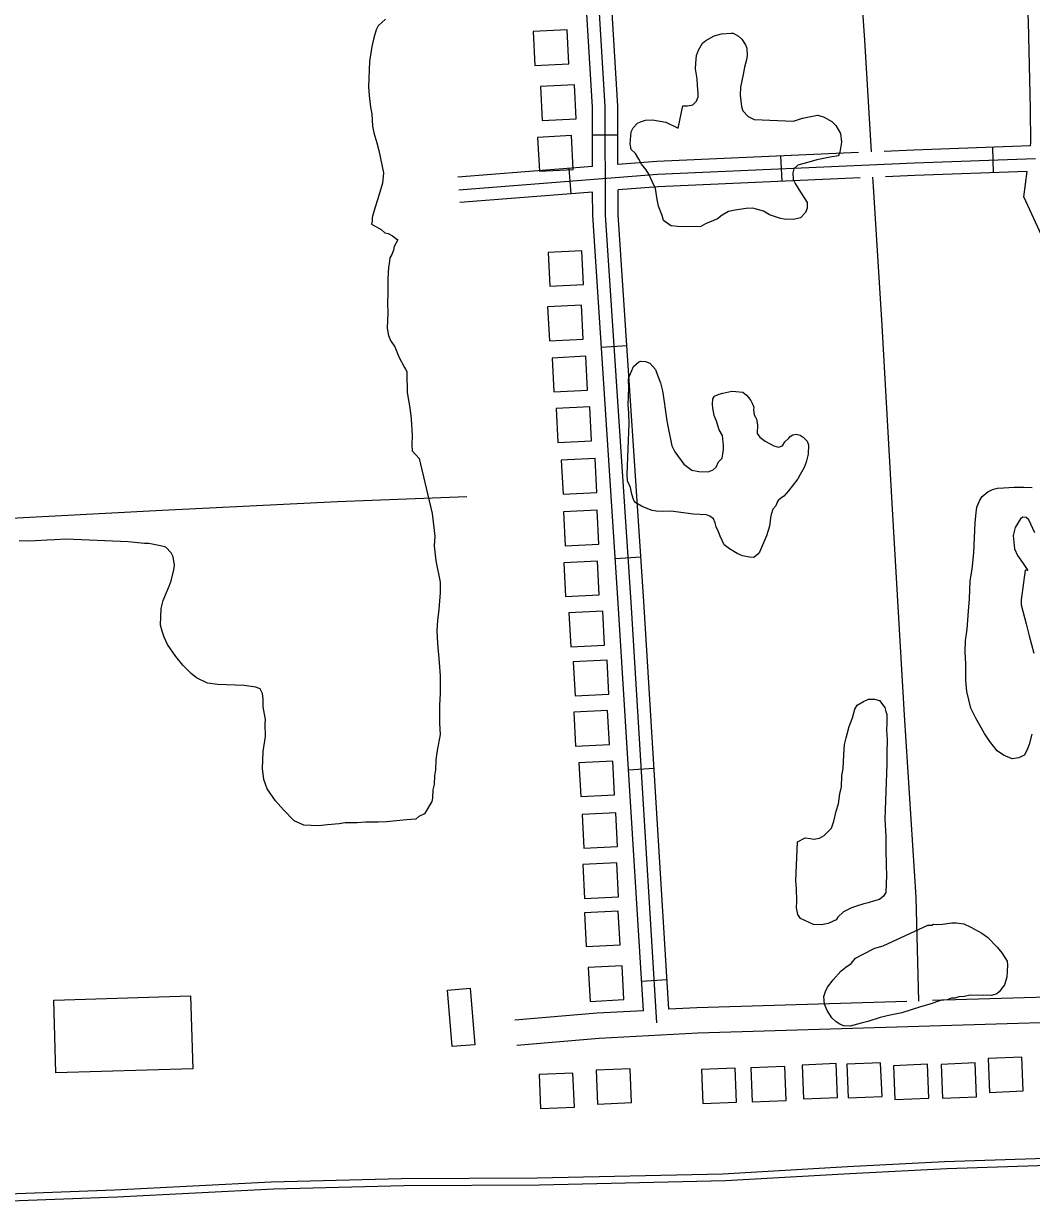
# Model space of a CAD drawing. Extents: x 3297716 to 3335574, y 688621 to 713991.
# Drawn here: x 3316312 to 3317502, y 707530 to 708920 of the extents above; entities that cross this region are included whole.
import ezdxf

# ---------------------------------------------------------------- set-up
doc = ezdxf.new("R2010")
doc.units = 0
for name, color, linetype in [('V-BLDG-OTLN', 7, 'Continuous'), ('V-ROAD-CNTR', 7, 'Continuous'), ('V-SITE-VEGE', 7, 'Continuous'), ('V-TOPO-SHOR', 7, 'Continuous')]:
    doc.layers.add(name, color=color, linetype=linetype)

msp = doc.modelspace()

# ---------------------------------------------------------------- linework, layer by layer
at = {"layer": 'V-BLDG-OTLN'}
for points in [[(3316953.6, 708912.8), (3316913.7, 708910.8), (3316915.7, 708870.8), (3316955.6, 708872.9)], [(3316962.2, 708848), (3316922.2, 708846), (3316924.2, 708806), (3316964.2, 708808)], [(3316958.9, 708788), (3316918.9, 708786), (3316921, 708746.1), (3316960.9, 708748.1)], [(3316971.2, 708652.2), (3316931.3, 708650.1), (3316933.3, 708610.2), (3316973.2, 708612.2)], [(3316970.6, 708587.9), (3316930.7, 708585.9), (3316932.7, 708546), (3316972.6, 708548)], [(3316975.8, 708527.6), (3316935.9, 708525.5), (3316937.9, 708485.6), (3316977.9, 708487.6)], [(3316980.6, 708468), (3316940.6, 708466), (3316942.6, 708426), (3316982.6, 708428)], [(3316986.8, 708406.8), (3316946.8, 708404.8), (3316948.9, 708364.8), (3316988.8, 708366.8)], [(3316989.2, 708345.9), (3316949.3, 708343.9), (3316951.3, 708304), (3316991.3, 708306)], [(3316989.6, 708285.9), (3316949.7, 708283.8), (3316951.7, 708243.9), (3316991.6, 708245.9)], [(3316995.9, 708226.6), (3316955.9, 708224.6), (3316957.9, 708184.6), (3316997.9, 708186.6)], [(3317000.9, 708168.9), (3316961, 708166.8), (3316963, 708126.9), (3317002.9, 708128.9)], [(3317001.5, 708109.4), (3316961.5, 708107.4), (3316963.6, 708067.5), (3317003.5, 708069.5)], [(3317007.6, 708049.8), (3316967.7, 708047.8), (3316969.7, 708007.9), (3317009.6, 708009.9)], [(3317011.3, 707988.8), (3316971.3, 707986.8), (3316973.3, 707946.9), (3317013.3, 707948.9)], [(3317012.2, 707929.6), (3316972.3, 707927.6), (3316974.3, 707887.6), (3317014.3, 707889.7)], [(3317014.1, 707872.8), (3316974.1, 707870.8), (3316976.1, 707830.8), (3317016.1, 707832.8)], [(3317018.6, 707808.2), (3316978.7, 707806.2), (3316980.7, 707766.2), (3317020.6, 707768.3)], [(3316818.2, 707712.8), (3316812.7, 707779.6), (3316839.3, 707781.8), (3316844.8, 707715)], [(3316511.9, 707686.7), (3316350.5, 707681.7), (3316347.8, 707767.7), (3316509.2, 707772.7)], [(3317271.1, 707692.7), (3317231.1, 707691), (3317232.7, 707651.1), (3317272.7, 707652.7)], [(3317323.6, 707693.8), (3317283.7, 707692.1), (3317285.3, 707652.2), (3317325.3, 707653.8)], [(3317378.8, 707692), (3317338.9, 707690.3), (3317340.5, 707650.4), (3317380.5, 707652)], [(3317435.1, 707693.5), (3317395.1, 707691.8), (3317396.8, 707651.8), (3317436.8, 707653.5)], [(3317490.4, 707700.5), (3317450.4, 707698.8), (3317452.1, 707658.8), (3317492, 707660.5)], [(3316960.6, 707681.3), (3316920.6, 707679.7), (3316922.3, 707639.7), (3316962.2, 707641.3)], [(3317028, 707686.7), (3316988, 707685), (3316989.7, 707645), (3317029.7, 707646.7)], [(3317152.1, 707687.4), (3317112.1, 707685.7), (3317113.7, 707645.8), (3317153.7, 707647.4)], [(3317210.5, 707689.3), (3317170.5, 707687.6), (3317172.2, 707647.7), (3317212.1, 707649.3)]]:
    msp.add_lwpolyline(points, close=True, dxfattribs=at)
at = {"layer": 'V-ROAD-CNTR'}
for p, q in [((3316983.7, 708789.1), (3317013.7, 708789.1)), ((3317207.3, 708734.1), (3317206, 708764.1)), ((3317457, 708744.3), (3317455.9, 708774.3)), ((3316958.4, 708719.5), (3316956, 708749.4)), ((3316994.1, 708538.5), (3317024.1, 708540.4)), ((3317010.7, 708289), (3317040.6, 708291)), ((3317026.2, 708039.6), (3317056.2, 708041.4)), ((3317041.5, 707790), (3317071.5, 707791.9))]:
    msp.add_line(p, q, dxfattribs=at)
for points in [[(3317500.4, 708775.9), (3317500.9, 708779.7), (3317500.7, 708819.5), (3317498.3, 708922.3), (3317492.7, 709036.8), (3317484, 709249.4), (3317474.1, 709448.1), (3317464.4, 709615.1), (3317445.3, 709840.1), (3317441.9, 709953.4), (3317424.9, 710193), (3317418.2, 710397.8), (3317386.1, 710828.6), (3317371.5, 711104), (3317365.8, 711205.2), (3317363.2, 711252.5)], [(3316983.7, 708751.6), (3316983.6, 708821.8), (3316965, 709126.5), (3316951.4, 709292.3), (3316931.4, 709604.7)], [(3317059.6, 707741), (3317029.1, 708237.2), (3316998.9, 708694.1), (3316998.6, 708822.3), (3316980, 709127.6), (3316966.4, 709293.4), (3316946.3, 709605.6)], [(3317312.7, 708768.9), (3317304.9, 708900.8), (3317289.5, 709120.7), (3317284.1, 709179.9)], [(3317013.7, 708754), (3317013.6, 708822.7), (3316994.9, 709128.6), (3316992.1, 709162.9)], [(3317297.7, 708768.1), (3317059.4, 708757.7), (3317013.7, 708754)], [(3317500.4, 708775.9), (3317362.9, 708771), (3317328, 708769.4)], [(3316983.7, 708751.6), (3316824.7, 708738.9)], [(3316825.9, 708723.9), (3317060.4, 708742.7), (3317363.5, 708756), (3317506.4, 708761.1)], [(3317299.5, 708738.2), (3317061.3, 708727.7), (3317013.8, 708723.9)], [(3317368.9, 707766.6), (3317365.4, 707889.3), (3317351.7, 708103.9), (3317337.8, 708347.3), (3317325.5, 708563.8), (3317315.1, 708728.1), (3317314.4, 708739)], [(3317496.4, 708745.7), (3317364.1, 708741), (3317329.3, 708739.5)], [(3317681.3, 707777.8), (3317659.9, 708064.5), (3317647.9, 708395.3), (3317631.3, 708455), (3317614.1, 708510.5), (3317594.8, 708545.3), (3317546, 708615.9), (3317515.9, 708665.4), (3317492.5, 708715.7), (3317496.4, 708745.7)], [(3316983.8, 708721.5), (3316827.1, 708709)], [(3317043.7, 707755.2), (3317014.1, 708236.2), (3316983.9, 708693.6), (3316983.8, 708721.5)], [(3317073.6, 707756.8), (3317044.1, 708238.1), (3317013.9, 708694.6), (3317013.8, 708723.9)], [(3320548.5, 707924.6), (3320370.4, 707908.7), (3320100.4, 707892.9), (3319863.2, 707884.3), (3319751.7, 707873.5), (3319568.5, 707858.6), (3319370.7, 707824.2), (3319239, 707810.6), (3318941.8, 707803.3), (3318584.1, 707782), (3318294, 707771.9), (3317876.4, 707759.8), (3317629.5, 707744.5), (3317108, 707728.7), (3316991.4, 707722.3), (3316894.4, 707714.2)], [(3317681.3, 707777.8), (3317628.2, 707774.5), (3317384.8, 707767.1)], [(3317354.4, 707766.2), (3317106.7, 707758.6), (3317073.6, 707756.8)], [(3317043.7, 707755.2), (3316989.3, 707752.2), (3316891.9, 707744.1)]]:
    msp.add_lwpolyline(points, dxfattribs=at)
at = {"layer": 'V-SITE-VEGE'}
for points in [[(3316739.4, 708925.6), (3316730.6, 708917.5), (3316728.5, 708913), (3316725.5, 708903.4), (3316723.1, 708893.1), (3316720.5, 708875.6), (3316719.3, 708845.7), (3316720.2, 708835.3), (3316721.6, 708821.6), (3316723.3, 708813.7), (3316724, 708799.4), (3316725.7, 708791.5), (3316729.1, 708779.7), (3316731.3, 708770.5), (3316736.8, 708744.3), (3316735.7, 708732), (3316730.4, 708713.3), (3316726.7, 708702.4), (3316723.7, 708691.5), (3316723.5, 708686.9), (3316722.7, 708683.7), (3316734.2, 708677.4), (3316738.6, 708673.3), (3316742.5, 708672.5), (3316747.6, 708669.7), (3316751.3, 708667), (3316753.9, 708664.9), (3316749.7, 708657.3), (3316748.8, 708652.8), (3316746.7, 708647.7), (3316744.6, 708643.8), (3316743.7, 708636.7), (3316742.9, 708632.8), (3316742.3, 708619.2), (3316742.3, 708601.7), (3316741.8, 708590.6), (3316742, 708578.9), (3316741.3, 708560.7), (3316742.9, 708552.2), (3316745.3, 708546.3), (3316750.2, 708538.9), (3316755, 708527), (3316761.6, 708514.4), (3316762.8, 708512.4), (3316764.7, 708509.8), (3316764.6, 708507.2), (3316765, 708485), (3316768.2, 708466.7), (3316769.6, 708453.6), (3316770.8, 708434.1), (3316770.4, 708423.1), (3316770.8, 708415.9), (3316778.9, 708407.1), (3316794.5, 708342.1), (3316797.4, 708315.4), (3316796.9, 708303.7), (3316798.8, 708286), (3316803.7, 708261.1), (3316803.9, 708248.8), (3316802.4, 708228.7), (3316800.6, 708215.8), (3316800.1, 708203.4), (3316800.8, 708188.4), (3316802.6, 708166.3), (3316803.9, 708150.6), (3316803.7, 708129.8), (3316803.2, 708115.5), (3316803, 708094.7), (3316803.8, 708081), (3316800.4, 708062.3), (3316798.7, 708051.3), (3316798.3, 708039.6), (3316797.3, 708032.5), (3316796.9, 708022.1)], [(3317180.9, 708296.4), (3317178.9, 708293.9), (3317174.2, 708290.2), (3317169, 708290.4), (3317160.6, 708292), (3317154.2, 708294.9), (3317145.3, 708300.4), (3317139, 708305.2), (3317134.2, 708315.2), (3317132.4, 708320.4), (3317129.4, 708326.4), (3317128.3, 708331), (3317126.5, 708335.6), (3317122.1, 708339), (3317118.3, 708340.5), (3317102.7, 708341.1), (3317076.2, 708344.7), (3317065.8, 708344.5), (3317058.6, 708344.8), (3317054.1, 708345.6), (3317047, 708348.5), (3317041.3, 708350.7), (3317034.9, 708354.8), (3317032.4, 708357.5), (3317030.1, 708364.7), (3317028.5, 708372.6), (3317024.9, 708380.6), (3317024.6, 708388.4), (3317026.9, 708448.1), (3317026.7, 708460.5), (3317025.8, 708470.3), (3317026.6, 708490.4), (3317026.3, 708500.1), (3317026.4, 708502.7), (3317030, 708511), (3317032.1, 708515.5), (3317038.2, 708521.1), (3317040.8, 708521.7), (3317046, 708521.5), (3317051.2, 708519.3), (3317058, 708511.9), (3317060.4, 708505.3), (3317063.9, 708496.1), (3317066.1, 708486.9), (3317068.2, 708473.8), (3317069.2, 708465.3), (3317071.3, 708451.6), (3317072.9, 708443), (3317077.2, 708422.1), (3317080.9, 708414.8), (3317091.3, 708400.1), (3317100.8, 708393.2), (3317109.2, 708391.6), (3317120.2, 708391.1), (3317126.2, 708393.5), (3317129.6, 708396.6), (3317132.4, 708403), (3317136.5, 708407.4), (3317138.2, 708417.7), (3317138.4, 708422.3), (3317136.9, 708434), (3317133.2, 708440.7), (3317129.8, 708451.2), (3317127.4, 708457.8), (3317125.8, 708466.3), (3317125.3, 708470.9), (3317125.6, 708477.4), (3317127.7, 708480.6), (3317133, 708483), (3317137.5, 708484.1), (3317148, 708486.3), (3317152.6, 708486.1), (3317161, 708485.1), (3317165.4, 708481.7), (3317167.9, 708479), (3317170.4, 708475.6), (3317172.2, 708472.3), (3317174, 708467.7), (3317173.8, 708464.4), (3317174.3, 708458.6), (3317176.1, 708455.9), (3317177.3, 708453.3), (3317178.3, 708446.7), (3317177.9, 708436.3), (3317181, 708432.3), (3317187.3, 708427.5), (3317197.5, 708421.9), (3317203.3, 708420.4), (3317207.9, 708422.1), (3317210.7, 708426.6), (3317215.4, 708431), (3317216.8, 708432.8), (3317220.1, 708434.7), (3317224.1, 708435.8), (3317228.6, 708434.3), (3317232.4, 708432.2), (3317236.8, 708427.5), (3317238.5, 708422.9), (3317238.1, 708411.9), (3317235.8, 708402.8), (3317233.6, 708396.4)], [(3317233.6, 708396.4), (3317228.7, 708388.2), (3317225.9, 708383.1), (3317219.1, 708374.2), (3317214.9, 708368.6), (3317209.5, 708362.3), (3317205.5, 708359.8), (3317202.8, 708357.3), (3317201.4, 708355.4), (3317199.9, 708350.9), (3317196.5, 708347.2), (3317194.3, 708340.7), (3317193.6, 708337.5), (3317193.4, 708333), (3317192.5, 708327.2), (3317188.8, 708315.6), (3317180.9, 708296.4)], [(3317502.1, 708081.6), (3317499.1, 708069.4), (3317496.9, 708064.2), (3317493.3, 708056.6), (3317491.4, 708056), (3317486.7, 708053.6), (3317478.9, 708052.6), (3317468.7, 708056.9), (3317461, 708061.8), (3317452.4, 708073.1), (3317446.2, 708082.5), (3317435.9, 708100.4), (3317429.9, 708112.4), (3317425.4, 708132.1), (3317424, 708145.1), (3317424.1, 708164.6), (3317423.4, 708178.3), (3317423.9, 708192), (3317425.7, 708205.5), (3317427.2, 708226.9), (3317428.4, 708241.2), (3317429.3, 708262.6), (3317431.7, 708276.2), (3317433.8, 708295.6), (3317435.2, 708331.3), (3317436.3, 708343), (3317437.2, 708349.4), (3317440.8, 708357.7), (3317443.6, 708362.2), (3317450.3, 708367.8), (3317455.6, 708370.2), (3317461.5, 708371.9), (3317468.7, 708372.3), (3317481.1, 708373.1), (3317492.8, 708373.3), (3317502.5, 708372.9)], [(3317505.6, 708319.4), (3317500.8, 708329.4), (3317498.4, 708334.7), (3317495.3, 708337.4), (3317491.4, 708337.6), (3317488.7, 708335.7), (3317482.4, 708325.5), (3317480.1, 708315.9), (3317481.5, 708300.2), (3317485, 708292.3), (3317491.8, 708282.9), (3317497.4, 708274.9), (3317494.1, 708275), (3317489.5, 708240.1), (3317489.3, 708234.2), (3317495.5, 708211.9), (3317498.9, 708197.5), (3317504.6, 708177.1)], [(3316796.9, 708022.1), (3316795.4, 708015.7), (3316795, 708006), (3316794.2, 708002.1), (3316785.2, 707987.5), (3316778.5, 707984.5), (3316775.2, 707981.4), (3316764.1, 707980.5), (3316740.6, 707978.2), (3316730.8, 707977.9), (3316715.9, 707977.8), (3316706.1, 707976.9), (3316691.8, 707976.8), (3316684.6, 707975.8), (3316670.9, 707974.4), (3316660.4, 707973.5), (3316642.9, 707974.2), (3316631.4, 707979.2), (3316618.9, 707992.1), (3316609.5, 708002.8), (3316599.7, 708016.9), (3316595.6, 708028.1), (3316594.1, 708041.1), (3316594.9, 708061.3), (3316597.6, 708078.7), (3316597.5, 708093.7), (3316597.7, 708098.9), (3316595.1, 708113.9), (3316594.8, 708123), (3316594.4, 708129.6), (3316591.3, 708134.9), (3316586.2, 708137), (3316572.6, 708138.9), (3316541.5, 708140.1), (3316529.2, 708141.9), (3316516.4, 708148.2), (3316510.1, 708153), (3316500.1, 708163.2), (3316492, 708173.2), (3316482.2, 708187.3), (3316478, 708195.9), (3316475.7, 708203.1), (3316474, 708210.4), (3316474.8, 708229.8), (3316477.1, 708239.5), (3316479.9, 708245.9), (3316484.2, 708256.1), (3316486.4, 708262.5), (3316489.6, 708275.4), (3316490.4, 708281.2), (3316488.9, 708291), (3316486.4, 708295.7), (3316480.2, 708302.4), (3316473.8, 708304), (3316460.2, 708306.5), (3316455, 708306.7), (3316435.6, 708308.7), (3316362.2, 708311.6), (3316349.2, 708310.8), (3316340.1, 708310.5), (3316326.4, 708309.8), (3316317.9, 708309.5), (3316306.9, 708309.9)]]:
    msp.add_lwpolyline(points, dxfattribs=at)
for points in [[(3317084.8, 708796.9), (3317090.4, 708823.4), (3317095.6, 708823.2), (3317102.1, 708824.2), (3317106.2, 708828.6), (3317108.4, 708833.7), (3317108.5, 708838.3), (3317107.6, 708847.4), (3317107.2, 708855.2), (3317105.1, 708867), (3317105.4, 708873.5), (3317106.4, 708882.6), (3317108.6, 708889), (3317113.4, 708897.3), (3317117.5, 708900.3), (3317127.4, 708905.8), (3317136, 708908.1), (3317147.1, 708908.9), (3317149.7, 708908.8), (3317156, 708905.3), (3317159.8, 708901.9), (3317164.1, 708895.3), (3317165.9, 708891.3), (3317166.2, 708882.8), (3317165.3, 708877.7), (3317163, 708868.7), (3317161.4, 708860.3), (3317158.2, 708845.4), (3317157.8, 708835.7), (3317159.3, 708822.6), (3317161, 708817.4), (3317167.3, 708810.6), (3317174.3, 708807.1), (3317221, 708805.3), (3317231.6, 708808.7), (3317249.2, 708812), (3317256.3, 708810.4), (3317265.9, 708804.8), (3317270.9, 708800), (3317276.4, 708790.7), (3317277.3, 708780.3), (3317275.5, 708768.7), (3317274, 708764.2), (3317264.2, 708762.6), (3317258.3, 708761.5), (3317248.5, 708759.3), (3317236, 708755.9), (3317226.1, 708753), (3317221.4, 708748.7), (3317219.9, 708744.2), (3317220.3, 708736.4), (3317222.7, 708731.7), (3317227, 708724.4), (3317236.8, 708709.1), (3317237.1, 708702.5), (3317235, 708697.4), (3317228.9, 708691.2), (3317221, 708688.9), (3317210, 708689.3), (3317205.5, 708690.1), (3317192.6, 708694.5), (3317185.6, 708698.7), (3317172.8, 708702.5), (3317165, 708702.1), (3317151.9, 708700), (3317144, 708698.4), (3317136.7, 708694.1), (3317131.3, 708689.8), (3317116.8, 708683.9), (3317111.5, 708680.8), (3317093.2, 708680.2), (3317084.1, 708680.6), (3317076.4, 708681.5), (3317073.2, 708683.6), (3317067.5, 708687.7), (3317065.8, 708693.7), (3317061.7, 708704.9), (3317060, 708712.7), (3317058, 708725.8), (3317054.3, 708733.1), (3317050.1, 708742.4), (3317047.1, 708747.7), (3317041.5, 708754.4), (3317038.5, 708760.4), (3317034.2, 708767.1), (3317029.2, 708771.8), (3317028.1, 708778.4), (3317028.3, 708782.9), (3317029.4, 708792.6), (3317031.5, 708797.1), (3317036.9, 708802.7), (3317040.2, 708804.5), (3317046.1, 708806.3), (3317054.6, 708806.6), (3317070.1, 708804)], [(3317225.4, 707954.6), (3317234.7, 707959.4), (3317240.5, 707958.6), (3317245, 707957.7), (3317251.5, 707958.8), (3317256.9, 707961.8), (3317265.7, 707970.6), (3317268.6, 707978.9), (3317271, 707990.5), (3317273.9, 707999.5), (3317275.7, 708011.2), (3317277.3, 708019.5), (3317277.8, 708032.5), (3317279.5, 708040.9), (3317280.1, 708057.1), (3317281.2, 708069.5), (3317282.8, 708077.2), (3317286.6, 708090.7), (3317290.3, 708101), (3317293.3, 708111.2), (3317296.1, 708115.7), (3317303.4, 708120), (3317309.3, 708123), (3317316.5, 708122.7), (3317322.3, 708121.2), (3317328.5, 708113.1), (3317329.6, 708108.5), (3317330.8, 708105.2), (3317331, 708094.8), (3317330.7, 708086.4), (3317331.5, 708075.3), (3317330.9, 708059.1), (3317331, 708046), (3317328.5, 707981.1), (3317329.6, 707960.9), (3317329.7, 707946.6), (3317330.2, 707926.4), (3317330.4, 707914.7), (3317329.6, 707894.6), (3317326.9, 707890.2), (3317322.2, 707886.4), (3317316.3, 707884.7), (3317309, 707882.4), (3317303.8, 707881.3), (3317295.2, 707878.4), (3317289.3, 707876.7), (3317280, 707871.8), (3317273.2, 707865.6), (3317271.2, 707862.4), (3317261.9, 707858.2), (3317254, 707856.6), (3317244.3, 707857), (3317229, 707864.1), (3317225.9, 707868.8), (3317224.3, 707876.6), (3317224.6, 707884.4), (3317224.5, 707899.4), (3317223.6, 707908.5)], [(3317326.5, 707831.6), (3317379.5, 707856.2), (3317384.1, 707856.1), (3317386.1, 707857.3), (3317389.9, 707857.1), (3317396.5, 707857.5), (3317407.6, 707859), (3317412.8, 707858.8), (3317421.8, 707857.8), (3317430.1, 707853.6), (3317442.9, 707846.6), (3317449.8, 707841.8), (3317461.1, 707830.3), (3317466.7, 707823.6), (3317472.8, 707813.6), (3317473.2, 707809), (3317472.7, 707794.7), (3317469.7, 707785.7), (3317463.5, 707777.5), (3317460.8, 707775), (3317454.3, 707773.3), (3317451, 707773.4), (3317444.5, 707773.1), (3317429.6, 707773.6), (3317422.4, 707772), (3317415.8, 707771.6), (3317411.2, 707769.8), (3317407.3, 707770), (3317402.1, 707768.2), (3317395.5, 707767.8), (3317380.4, 707762.6), (3317370.5, 707759.7), (3317348.8, 707752.8), (3317335, 707750), (3317323.2, 707747.3), (3317308.7, 707742.6), (3317300.8, 707740.3), (3317287.7, 707736.9), (3317279.9, 707737.2), (3317275.4, 707739.4), (3317271, 707742.1), (3317266, 707746.9), (3317260.5, 707755.6), (3317257.5, 707762.8), (3317256.6, 707772), (3317258.7, 707777.7), (3317260.9, 707782.9), (3317267.7, 707791.7), (3317276.6, 707801.7), (3317282.6, 707806.7), (3317288.7, 707811), (3317294.1, 707817.3), (3317302.1, 707821.6), (3317316.7, 707828.8)]]:
    msp.add_lwpolyline(points, close=True, dxfattribs=at)
at = {"layer": 'V-TOPO-SHOR'}
for points in [[(3316835.2, 708361.8), (3316682.9, 708356), (3316475.7, 708345.6), (3316274.8, 708334.9), (3316189.6, 708331.3)], [(3316283.2, 707538.6), (3316419.7, 707543.7), (3316604.6, 707553.3), (3316757.9, 707557), (3316918.3, 707557.8), (3317137.6, 707562.8), (3317284.6, 707571.3), (3317398.9, 707577.2), (3317613.7, 707584.4), (3317850.2, 707597.2), (3318107.6, 707609.1), (3318278.1, 707617.4), (3318471.9, 707622.7), (3318637.8, 707629.8), (3318751.3, 707631.9), (3319017.1, 707643.5), (3319239.2, 707654.3), (3319379.6, 707659.1), (3319392.6, 707659.3), (3319413.2, 707668.9), (3319412.9, 707645.4)], [(3319412.9, 707645.4), (3319395.5, 707650.7), (3319382.5, 707650.5), (3319242.1, 707645.7), (3319020, 707634.9), (3318754.2, 707623.3), (3318640.7, 707621.2), (3318474.8, 707614.1), (3318281, 707608.8), (3318110.5, 707600.5), (3317853.1, 707588.6), (3317616.6, 707575.8), (3317401.9, 707568.6), (3317287.5, 707562.7), (3317140.5, 707554.2), (3316921.2, 707549.2), (3316760.8, 707548.4), (3316607.5, 707544.7), (3316422.6, 707535.1), (3316286.1, 707530)]]:
    msp.add_lwpolyline(points, dxfattribs=at)

doc.saveas('drawing.dxf')
